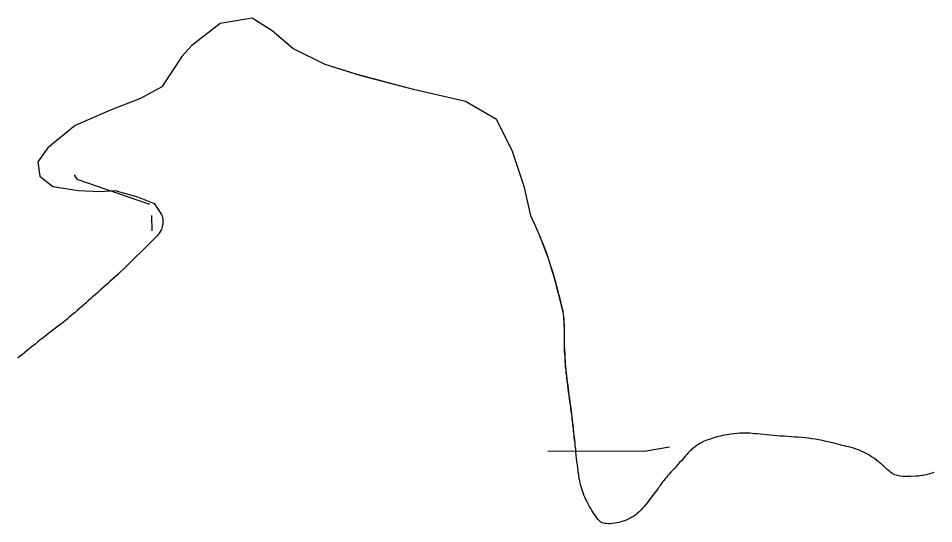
# Model space of a CAD drawing. Extents: x 2082433 to 2279600, y 546599 to 755198.
# Drawn here: x 2234603 to 2236343, y 579491 to 580452 of the extents above; entities that cross this region are included whole.
import ezdxf

# ---------------------------------------------------------------- set-up
doc = ezdxf.new("R2010")
doc.units = 0
for name, color, linetype in [('Exist Boundary Political CountyLine', 7, 'Continuous'), ('Exist Boundary Political Fire Districts', 7, 'Continuous'), ('Exist Hydrographic Creek Single Shore', 7, 'Continuous')]:
    doc.layers.add(name, color=color, linetype=linetype)

msp = doc.modelspace()

# ---------------------------------------------------------------- linework, layer by layer
at = {"layer": 'Exist Boundary Political CountyLine'}
for points in [[(2235641.4, 579827.1), (2235641.4, 579834.2), (2235641.2, 579841.3), (2235641.2, 579848.4), (2235641, 579855.4), (2235641, 579862.1), (2235640.8, 579868.4), (2235640.4, 579874.4), (2235640.2, 579879.8), (2235639.8, 579884.7), (2235639.2, 579888.8), (2235638.8, 579892.2), (2235638.2, 579894.9), (2235637.3, 579898.2), (2235636.5, 579902), (2235635.5, 579906.2), (2235634.5, 579910.8), (2235633.2, 579915.7), (2235632, 579920.9), (2235630.6, 579926.4), (2235628.9, 579932), (2235627.5, 579937.9), (2235626.1, 579943.8), (2235624.4, 579949.8), (2235622.8, 579955.8), (2235618.7, 579969.4), (2235614.8, 579982.3), (2235610.7, 579994.7), (2235606.6, 580006.5), (2235602.3, 580017.8), (2235598, 580028.7), (2235593.7, 580039.3), (2235589.6, 580049.5), (2235585.1, 580059.5), (2235580.7, 580069.3), (2235577.5, 580076.2), (2235565, 580129.8), (2235542, 580200.6), (2235511.9, 580259.2), (2235452.8, 580293.4), (2235354, 580316.1), (2235254.9, 580342.6), (2235186.2, 580363.7), (2235124.7, 580394.5), (2235085.3, 580428.1), (2235047.4, 580451.7), (2234986.7, 580442.1), (2234932.8, 580399.8), (2234913.3, 580379.3), (2234896.5, 580352.9), (2234875.6, 580321.4), (2234834.8, 580299.4), (2234779.4, 580277.8), (2234710.5, 580248.2), (2234658.8, 580205.7), (2234639.8, 580179), (2234643.3, 580151.8), (2234668.1, 580131.8), (2234716.5, 580124.5), (2234758.7, 580122.6), (2234786, 580124.2), (2234829.2, 580112.2), (2234860.8, 580099.4), (2234875.2, 580078.6), (2234876, 580076.2), (2234877.4, 580070.4), (2234877.2, 580061.5), (2234876.2, 580055.5), (2234874.8, 580050), (2234870.7, 580043.1), (2234866.8, 580038.4), (2234859.2, 580030.5), (2234851.6, 580022.9), (2234843.8, 580015), (2234835.6, 580006.9), (2234827, 579998.5), (2234818, 579989.8), (2234808.5, 579980.6), (2234802.6, 579975), (2234797, 579969.7), (2234791.7, 579964.7), (2234786.6, 579959.9), (2234781.7, 579955.4), (2234776.9, 579951.1), (2234772.2, 579946.9), (2234767.5, 579942.8), (2234763, 579938.7), (2234758.3, 579934.6), (2234753.6, 579930.5), (2234748.9, 579926.2), (2234743.7, 579921.8), (2234739.8, 579918.3), (2234735.5, 579914.6), (2234731.4, 579910.9), (2234727.3, 579907.2), (2234723, 579903.4), (2234714.4, 579896.1), (2234710.5, 579892.5), (2234706.4, 579889.1), (2234702.5, 579885.8)], [(2234702.5, 579885.8), (2234698.8, 579882.6), (2234695.3, 579879.7), (2234692.1, 579877), (2234687.7, 579873.5), (2234683.2, 579870), (2234678.5, 579866.4), (2234673.6, 579862.6), (2234668.5, 579858.7), (2234663.3, 579854.7), (2234657.8, 579850.5), (2234652.3, 579846.1), (2234646.3, 579841.5), (2234640, 579836.6), (2234633.8, 579831.6), (2234627.1, 579826.2), (2234620.1, 579820.5), (2234615, 579816.5), (2234610.4, 579812.7), (2234606.3, 579809.1), (2234602, 579805.7)], [(2235822.7, 579563), (2235821.1, 579560.4), (2235819, 579557.6), (2235816.8, 579554.5), (2235814.5, 579551.4), (2235809.6, 579544.8), (2235806.9, 579541.3), (2235804.5, 579537.9), (2235801.8, 579534.6), (2235799.3, 579531.3), (2235796.1, 579527.4), (2235793, 579523.6), (2235789.7, 579520), (2235786.4, 579516.7), (2235783.5, 579513.6), (2235780.3, 579510.6), (2235776.8, 579507.9), (2235773.3, 579505.3), (2235769.6, 579502.9), (2235765.7, 579500.8), (2235761.4, 579498.8), (2235757.3, 579496.9), (2235752.6, 579495.3), (2235748.7, 579494.2), (2235744.8, 579493.2), (2235740.7, 579492.3), (2235736.8, 579491.6), (2235732.7, 579491.1), (2235729, 579490.8), (2235724.9, 579490.8), (2235721.4, 579490.9), (2235717.9, 579491.3), (2235715.1, 579492), (2235712.2, 579493.1), (2235709.7, 579494.4), (2235707.7, 579496.1), (2235705.4, 579498.7), (2235703, 579501.6), (2235700.7, 579504.8), (2235698.2, 579508.2), (2235696, 579511.8), (2235693.5, 579515.6), (2235691.1, 579519.6), (2235688.8, 579523.7), (2235684.3, 579532.2), (2235682, 579536.6), (2235680, 579541), (2235678.1, 579545.3), (2235676.7, 579549.3), (2235675.3, 579553.3), (2235674, 579557.1), (2235673, 579561), (2235671.8, 579564.8), (2235671, 579568.7), (2235670.2, 579572.5), (2235668.7, 579580.4), (2235668.3, 579584.4), (2235667.5, 579588.4), (2235667.1, 579592.6), (2235666.5, 579596.9), (2235665.8, 579602.8), (2235665, 579608.9), (2235664.4, 579615), (2235663, 579627.2), (2235662.6, 579633.2), (2235661.7, 579639.1), (2235661.3, 579644.8), (2235660.5, 579650), (2235659.9, 579655), (2235659.5, 579659.5), (2235659.1, 579663.5), (2235658.7, 579666.9), (2235658.5, 579670.2), (2235658.1, 579674.1), (2235657.4, 579678.4), (2235657, 579683.1), (2235656.2, 579688.1), (2235655.8, 579693.4), (2235655, 579699.1), (2235654.2, 579704.8), (2235653.5, 579710.7), (2235652.7, 579716.8), (2235651.7, 579722.9), (2235651.1, 579728.9), (2235650.3, 579734.9), (2235649.2, 579741.6), (2235648.4, 579748.1), (2235647.8, 579754.2), (2235646.8, 579760.1), (2235646, 579766), (2235645.5, 579771.7), (2235644.7, 579777.4), (2235644.3, 579783.1), (2235643.5, 579788.8), (2235643.1, 579794.7), (2235642.7, 579800.7), (2235642.3, 579806.9), (2235642.1, 579813.4), (2235641.6, 579820.1), (2235641.4, 579827.1)], [(2236264.2, 579586.4), (2236261.9, 579588.1), (2236259.7, 579589.9), (2236257.2, 579591.9), (2236254.8, 579594.1), (2236252.3, 579596.4), (2236249.8, 579598.7), (2236247, 579601.2), (2236244.3, 579603.8), (2236241.2, 579606.4), (2236237.9, 579609.1), (2236234.5, 579611.8), (2236230.8, 579614.5), (2236225.2, 579618.1), (2236220.1, 579621.4), (2236215, 579624.3), (2236210.1, 579626.8), (2236205.3, 579628.9), (2236200.4, 579630.9), (2236195.7, 579632.6), (2236191.2, 579634.1), (2236186.7, 579635.4), (2236182.2, 579636.6), (2236177.7, 579637.7), (2236173.6, 579638.8), (2236169, 579639.7), (2236165.8, 579640.6), (2236162.3, 579641.5), (2236159, 579642.4), (2236145.5, 579645.7), (2236142, 579646.6), (2236138.7, 579647.3), (2236131.7, 579648.8), (2236128.4, 579649.5), (2236125, 579650.1), (2236118.2, 579651.2), (2236111.8, 579652.3), (2236105.3, 579653.1), (2236098.7, 579653.8), (2236092.1, 579654.5), (2236085.8, 579655), (2236079.2, 579655.5), (2236072.5, 579656), (2236058.9, 579656.9), (2236052, 579657.4), (2236045, 579657.9), (2236037.8, 579658.6), (2236032.7, 579659), (2236007.7, 579661.5), (2236003, 579661.9), (2235998.4, 579662.3), (2235993.9, 579662.6), (2235989.8, 579662.9), (2235985.9, 579663), (2235982.2, 579663), (2235979, 579662.9), (2235974.4, 579662.7), (2235969.3, 579662.2), (2235963.8, 579661.6), (2235957.8, 579660.9), (2235951.5, 579659.9), (2235944.9, 579658.8), (2235938.2, 579657.4), (2235931.8, 579655.7), (2235925, 579653.9), (2235918.3, 579651.8), (2235911.7, 579649.4), (2235905.8, 579646.8), (2235899.8, 579643.7), (2235896.5, 579641.8), (2235893.2, 579639.7), (2235890.2, 579637.5), (2235887.3, 579635.3), (2235884.4, 579632.9), (2235882, 579630.5), (2235879.3, 579628), (2235876.8, 579625.2), (2235874.2, 579622.5), (2235871.5, 579619.6), (2235869.1, 579616.7), (2235866.2, 579613.6), (2235863.5, 579610.5), (2235860.2, 579606.9), (2235857, 579603.2), (2235853.5, 579599.5), (2235850.2, 579595.8), (2235843.8, 579588.5), (2235840.5, 579585), (2235837.5, 579581.8), (2235835, 579578.6), (2235832.6, 579575.8), (2235830.3, 579573.2), (2235828.5, 579570.9), (2235827, 579568.9), (2235825.8, 579567.3), (2235824.6, 579565.3), (2235822.7, 579563)], [(2236343.5, 579588.3), (2236340.3, 579587), (2236337.2, 579586), (2236334.3, 579585), (2236331.4, 579584.2), (2236328.8, 579583.5), (2236325.9, 579582.9), (2236323.2, 579582.4), (2236320.8, 579582.1), (2236317.9, 579581.7), (2236315.2, 579581.4), (2236312.6, 579581.1), (2236309.5, 579580.9), (2236299, 579580.4), (2236295.2, 579580.3), (2236291.7, 579580.4), (2236288, 579580.4), (2236284.5, 579580.7), (2236281.2, 579581), (2236277.7, 579581.5), (2236274.8, 579582.1), (2236271.8, 579582.8), (2236269.3, 579583.8), (2236266.6, 579584.9), (2236264.2, 579586.4)]]:
    msp.add_lwpolyline(points, dxfattribs=at)
at = {"layer": 'Exist Boundary Political Fire Districts'}
for points in [[(2235671, 579568.7), (2235670.2, 579572.5), (2235668.7, 579580.4), (2235668.3, 579584.4), (2235667.5, 579588.4), (2235667.1, 579592.6), (2235666.5, 579596.9), (2235665.8, 579602.8), (2235665, 579608.9), (2235664.4, 579615), (2235663, 579627.2), (2235662.6, 579633.2), (2235661.7, 579639.1), (2235661.3, 579644.8), (2235660.7, 579650), (2235660.3, 579655), (2235659.7, 579659.5), (2235659.3, 579663.5), (2235659.1, 579666.9), (2235658.7, 579670.2), (2235658.3, 579674.1), (2235657.8, 579678.4), (2235657.2, 579683.1), (2235656.4, 579688.1), (2235656, 579693.4), (2235655.2, 579699.1), (2235654.6, 579704.8), (2235653.7, 579710.7), (2235652.9, 579716.8), (2235651.9, 579722.9), (2235651.3, 579728.9), (2235650.5, 579734.9), (2235649.4, 579741.6), (2235648.8, 579748.1), (2235648, 579754.2), (2235647, 579760.1), (2235646.2, 579766), (2235645.8, 579771.7), (2235644.9, 579777.4), (2235644.5, 579783.1), (2235643.7, 579788.8), (2235643.3, 579794.7), (2235643.1, 579800.7), (2235642.5, 579806.9), (2235642.3, 579813.4), (2235642.1, 579820.1), (2235641.6, 579827.1), (2235641.6, 579834.2), (2235641.4, 579841.3), (2235641.4, 579848.4), (2235641.2, 579855.4), (2235641.2, 579862.1), (2235641, 579868.4), (2235640.8, 579874.4), (2235640.4, 579879.8), (2235640, 579884.7), (2235639.6, 579888.8), (2235639, 579892.2), (2235638.6, 579894.9), (2235637.5, 579898.2), (2235636.7, 579902), (2235635.7, 579906.2), (2235634.7, 579910.8), (2235633.4, 579915.7), (2235632.2, 579920.9), (2235630.8, 579926.4), (2235629.3, 579932), (2235627.7, 579937.9), (2235626.3, 579943.8), (2235624.8, 579949.8), (2235623, 579955.8), (2235619.1, 579969.4), (2235615, 579982.3), (2235611.1, 579994.7), (2235606.8, 580006.5), (2235602.5, 580017.8), (2235598, 580028.7), (2235593.7, 580039.3), (2235589.6, 580049.5), (2235585.1, 580059.5), (2235580.7, 580069.3), (2235577.5, 580076.2), (2235565, 580129.8), (2235542, 580200.6), (2235511.9, 580259.2), (2235452.8, 580293.4), (2235354, 580316.1), (2235247.3, 580345), (2235186.2, 580363.7), (2235124.7, 580394.5), (2235085.3, 580428.1), (2235047.4, 580451.7), (2234986.7, 580442.1), (2234932.8, 580399.8), (2234913.3, 580379.3), (2234896.5, 580352.9), (2234875.6, 580321.4), (2234834.8, 580299.4), (2234779.4, 580277.8)], [(2234779.4, 580277.8), (2234710.5, 580248.2), (2234658.8, 580205.7), (2234639.8, 580179), (2234643.3, 580151.8), (2234668.1, 580131.8), (2234716.5, 580124.5), (2234758.7, 580122.6), (2234786, 580124.2), (2234829.2, 580112.2), (2234860.8, 580099.4), (2234875.2, 580078.6), (2234876, 580076.2), (2234877.4, 580070.4), (2234877.2, 580061.5), (2234876.2, 580055.5), (2234874.8, 580050), (2234870.7, 580043.1), (2234866.8, 580038.4), (2234859.2, 580030.5), (2234851.6, 580022.9), (2234843.8, 580015), (2234835.6, 580006.9), (2234827, 579998.5), (2234818, 579989.8), (2234808.5, 579980.6), (2234802.6, 579975), (2234797, 579969.7), (2234791.7, 579964.7), (2234786.6, 579959.9), (2234781.7, 579955.4), (2234776.9, 579951.1), (2234772.2, 579946.9), (2234767.5, 579942.8), (2234763, 579938.7), (2234758.3, 579934.6), (2234753.6, 579930.5), (2234748.9, 579926.2), (2234743.7, 579921.8), (2234739.8, 579918.3), (2234735.5, 579914.6), (2234731.4, 579910.9), (2234727.3, 579907.2), (2234723, 579903.4), (2234714.4, 579896.1), (2234710.5, 579892.5), (2234706.4, 579889.1), (2234702.5, 579885.8), (2234698.8, 579882.6), (2234695.3, 579879.7), (2234692.1, 579877), (2234687.7, 579873.5), (2234683.2, 579870), (2234678.5, 579866.4), (2234673.6, 579862.6), (2234668.5, 579858.7), (2234663.3, 579854.7), (2234657.8, 579850.5), (2234652.3, 579846.1), (2234646.3, 579841.5), (2234640, 579836.6), (2234633.8, 579831.6), (2234627.1, 579826.2), (2234620.1, 579820.5), (2234615, 579816.5), (2234610.4, 579812.7), (2234606.3, 579809.1), (2234602, 579805.7)], [(2235998.4, 579662.3), (2235993.9, 579662.6), (2235989.8, 579662.9), (2235985.9, 579663), (2235982.2, 579663), (2235979, 579662.9), (2235974.4, 579662.7), (2235969.3, 579662.2), (2235963.8, 579661.6), (2235957.8, 579660.9), (2235951.5, 579659.9), (2235944.9, 579658.8), (2235938.2, 579657.4), (2235931.8, 579655.7), (2235925, 579653.9), (2235918.3, 579651.8), (2235911.7, 579649.4), (2235905.8, 579646.8), (2235899.8, 579643.7), (2235896.5, 579641.8), (2235893.2, 579639.7), (2235890.2, 579637.5), (2235887.3, 579635.3), (2235884.4, 579632.9), (2235882, 579630.5), (2235879.3, 579628), (2235876.8, 579625.2), (2235874.2, 579622.5), (2235871.5, 579619.6), (2235869.1, 579616.7), (2235866.2, 579613.6), (2235863.5, 579610.5), (2235860.2, 579606.9), (2235857, 579603.2), (2235853.5, 579599.5), (2235850.2, 579595.8), (2235843.8, 579588.5), (2235840.5, 579585), (2235837.5, 579581.8), (2235835, 579578.6), (2235832.6, 579575.8), (2235830.3, 579573.2), (2235828.5, 579570.9), (2235827, 579568.9), (2235825.8, 579567.3), (2235824.6, 579565.3), (2235822.7, 579563), (2235821.1, 579560.4), (2235819, 579557.6), (2235816.8, 579554.5), (2235814.5, 579551.4), (2235809.6, 579544.8), (2235806.9, 579541.3), (2235804.5, 579537.9), (2235801.8, 579534.6), (2235799.3, 579531.3), (2235796.1, 579527.4), (2235793, 579523.6), (2235789.7, 579520), (2235786.4, 579516.7), (2235783.5, 579513.6), (2235780.3, 579510.6), (2235776.8, 579507.9), (2235773.3, 579505.3), (2235769.6, 579502.9), (2235765.7, 579500.8), (2235761.4, 579498.8), (2235757.3, 579496.9), (2235752.6, 579495.3), (2235748.7, 579494.2), (2235744.8, 579493.2), (2235740.7, 579492.3), (2235736.8, 579491.6), (2235732.7, 579491.1), (2235729, 579490.8), (2235724.9, 579490.8), (2235721.4, 579490.9), (2235717.9, 579491.3), (2235715.1, 579492), (2235712.2, 579493.1), (2235709.7, 579494.4), (2235707.7, 579496.1), (2235705.4, 579498.7), (2235703, 579501.6), (2235700.7, 579504.8), (2235698.2, 579508.2), (2235696, 579511.8), (2235693.5, 579515.6), (2235691.1, 579519.6), (2235688.8, 579523.7), (2235684.3, 579532.2), (2235682, 579536.6), (2235680, 579541), (2235678.1, 579545.3), (2235676.7, 579549.3), (2235675.3, 579553.3), (2235674, 579557.1), (2235673, 579561), (2235671.8, 579564.8), (2235671, 579568.7)], [(2236343.5, 579588.3), (2236340.3, 579587), (2236337.2, 579586), (2236334.3, 579585), (2236331.4, 579584.2), (2236328.8, 579583.5), (2236325.9, 579582.9), (2236323.2, 579582.4), (2236320.8, 579582.1), (2236317.9, 579581.7), (2236315.2, 579581.4), (2236312.6, 579581.1), (2236309.5, 579580.9), (2236299, 579580.4), (2236295.2, 579580.3), (2236291.7, 579580.4), (2236288, 579580.4), (2236284.5, 579580.7), (2236281.2, 579581), (2236277.7, 579581.5), (2236274.8, 579582.1), (2236271.8, 579582.8), (2236269.3, 579583.8), (2236266.6, 579584.9), (2236264.2, 579586.4), (2236261.9, 579588.1), (2236259.7, 579589.9), (2236257.2, 579591.9), (2236254.8, 579594.1), (2236252.3, 579596.4), (2236249.8, 579598.7), (2236247, 579601.2), (2236244.3, 579603.8), (2236241.2, 579606.4), (2236237.9, 579609.1), (2236234.5, 579611.8), (2236230.8, 579614.5), (2236225.2, 579618.1), (2236220.1, 579621.4), (2236215, 579624.3), (2236210.1, 579626.8), (2236205.3, 579628.9), (2236200.4, 579630.9), (2236195.7, 579632.6), (2236191.2, 579634.1), (2236186.7, 579635.4), (2236182.2, 579636.6), (2236177.7, 579637.7), (2236173.6, 579638.8), (2236169, 579639.7), (2236165.8, 579640.6), (2236162.3, 579641.5), (2236159, 579642.4), (2236145.5, 579645.7), (2236142, 579646.6), (2236138.7, 579647.3), (2236131.7, 579648.8), (2236128.4, 579649.5), (2236125, 579650.1), (2236118.2, 579651.2), (2236111.8, 579652.3), (2236105.3, 579653.1), (2236098.7, 579653.8), (2236092.1, 579654.5), (2236085.8, 579655), (2236079.2, 579655.5), (2236072.5, 579656), (2236058.9, 579656.9), (2236052, 579657.4), (2236045, 579657.9), (2236037.8, 579658.6), (2236032.7, 579659), (2236007.7, 579661.5), (2236003, 579661.9), (2235998.4, 579662.3)]]:
    msp.add_lwpolyline(points, dxfattribs=at)
at = {"layer": 'Exist Hydrographic Creek Single Shore'}
for points in [[(2234708.8, 580154.3), (2234713.9, 580145.9), (2234852.4, 580098.4)], [(2234856.2, 580076.5), (2234856.5, 580047.6)], [(2235609.4, 579629.5), (2235792.9, 579628.8), (2235841.2, 579636.8)]]:
    msp.add_lwpolyline(points, dxfattribs=at)

doc.saveas('drawing.dxf')
